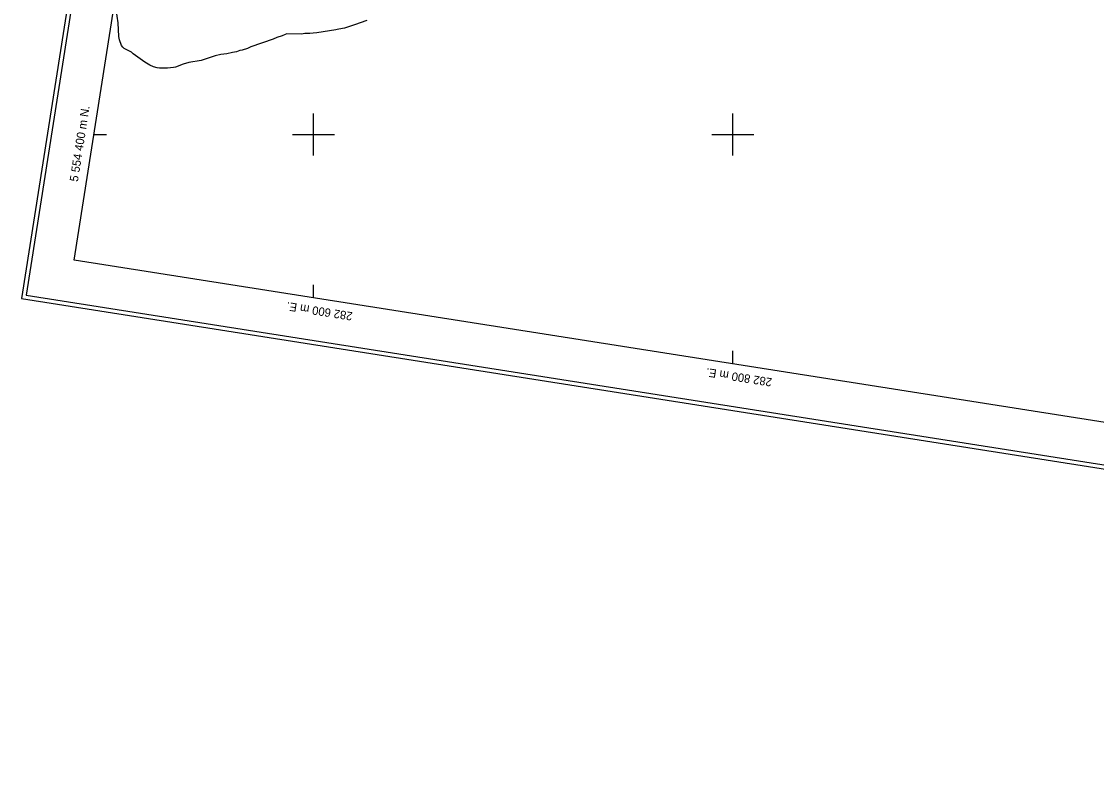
# Model space of a CAD drawing. Extents: x 282461 to 284471, y 5554090 to 5557646.
# Drawn here: x 282461 to 282973, y 5554090 to 5554454 of the extents above; entities that cross this region are included whole.
import ezdxf

# ---------------------------------------------------------------- set-up
doc = ezdxf.new("R2010")
doc.units = 0
for name, color, linetype in [('Niveau 4', 7, 'Continuous'), ('Niveau 60', 7, 'Continuous'), ('Niveau 61', 7, 'Continuous')]:
    doc.layers.add(name, color=color, linetype=linetype)

msp = doc.modelspace()

# ---------------------------------------------------------------- linework, layer by layer
at = {"layer": 'Niveau 4'}
msp.add_lwpolyline([(282625.4, 5554454.3), (282619.53, 5554452.24), (282614.75, 5554450.66), (282613.89, 5554450.41), (282611.35, 5554450.03), (282610.66, 5554449.84), (282601.6, 5554448.32), (282599.8, 5554448.23), (282598.24, 5554448.03), (282595.93, 5554448), (282594.37, 5554447.74), (282587.36, 5554447.93), (282586.56, 5554447.68), (282585.06, 5554447.02), (282582.59, 5554446.18), (282580.81, 5554445.45), (282570.22, 5554441.76), (282568.5, 5554440.98), (282565.97, 5554440.13), (282564.99, 5554439.94), (282563.26, 5554439.39), (282561.48, 5554438.96), (282558.71, 5554438.46), (282555.88, 5554438.07), (282553.11, 5554437.5), (282546.5, 5554435.14), (282540.67, 5554434.25), (282537.91, 5554433.45), (282534.23, 5554432.06), (282533.31, 5554431.82), (282530.36, 5554431.48), (282526.54, 5554431.48), (282525.56, 5554431.64), (282523.7, 5554432.14), (282522.01, 5554432.98), (282519.61, 5554434.39), (282514.04, 5554438.36), (282513.22, 5554439.22), (282509.84, 5554440.91), (282509.07, 5554441.53), (282508.48, 5554442.34), (282507.51, 5554445.04), (282507.19, 5554446.6), (282506.85, 5554453.15), (282505.87, 5554459.56)], dxfattribs=at)
at = {"layer": 'Niveau 60'}
for points in [[(283935.57, 5554089.71), (284458.46, 5557413.53), (282983.71, 5557645.53), (282460.81, 5554321.72), (283935.57, 5554089.71)], [(283933.91, 5554092), (284456.17, 5557411.87), (282985.38, 5557643.25), (282463.1, 5554323.39), (283933.91, 5554092)], [(282485.97, 5554340.04), (282921.22, 5557106.72), (284352.51, 5556881.56), (283917.27, 5554114.87), (282485.97, 5554340.04)]]:
    msp.add_lwpolyline(points, dxfattribs=at)
at = {"layer": 'Niveau 61'}
for points in [[(282600, 5554390), (282600, 5554410)], [(282800, 5554390), (282800, 5554410)], [(282495.3, 5554400), (282501.38, 5554400)], [(282590, 5554400), (282610, 5554400)], [(282790, 5554400), (282810, 5554400)], [(282600, 5554322.21), (282600, 5554328.28)], [(282800, 5554290.74), (282800, 5554296.82)]]:
    msp.add_lwpolyline(points, dxfattribs=at)

# ---------------------------------------------------------------- texts
for s, rotation, p in [('5 554 400 m N.', 81.0596, (282487.68, 5554377.25)), ('282 600 m E.', 171.0596, (282618.88, 5554315.19)), ('282 800 m E.', 171.0596, (282818.88, 5554283.72))]:
    msp.add_text(s, height=4, rotation=rotation, dxfattribs=at).set_placement(p)

doc.saveas('drawing.dxf')
